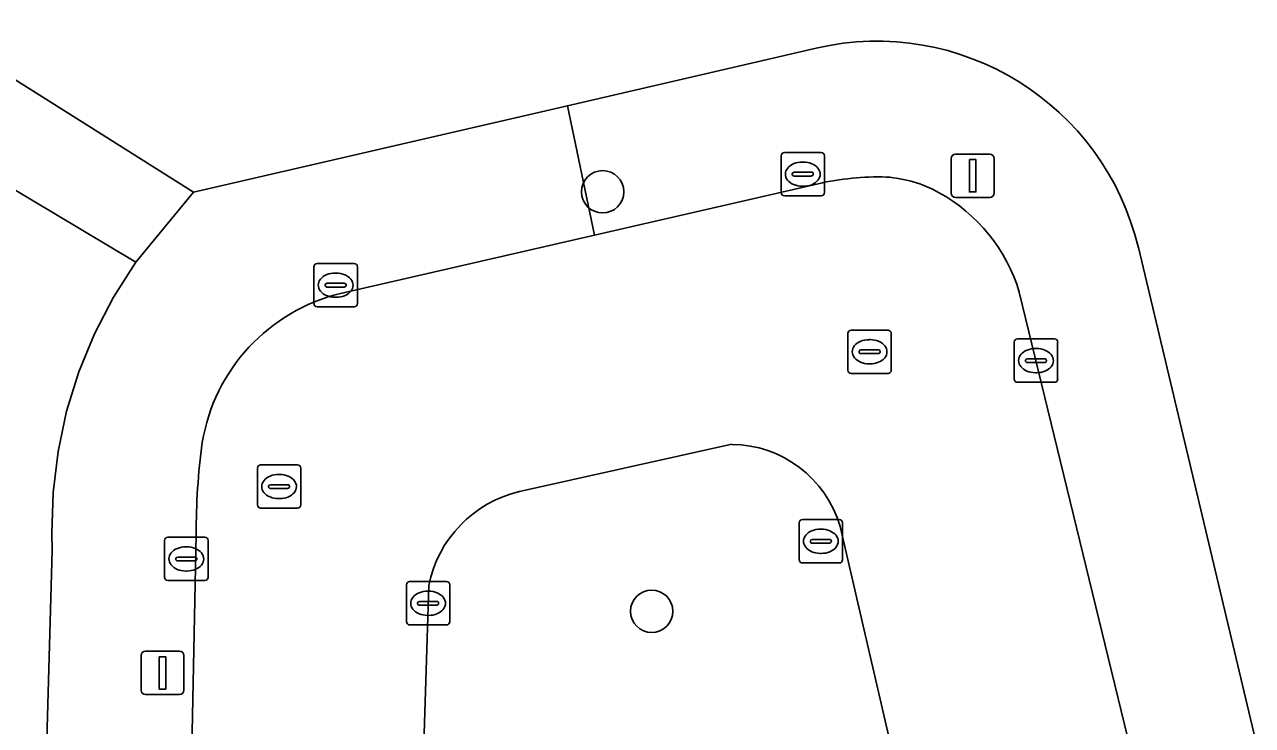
# Model space of a CAD drawing. Extents: x 162026 to 163502, y 387295 to 388169.
# Drawn here: x 162966.48 to 162994.81, y 388014.55 to 388030.74 of the extents above; entities that cross this region are included whole.
import ezdxf

# ---------------------------------------------------------------- set-up
doc = ezdxf.new("R2010")
doc.units = 0
for name, color, linetype in [('IMGEO_Boom', 7, 'Continuous'), ('IMGEO_Erf', 7, 'Continuous'), ('IMGEO_Kolk', 7, 'Continuous'), ('IMGEO_Lichtmast', 7, 'Continuous'), ('IMGEO_Parkeervlak_open', 7, 'Continuous'), ('IMGEO_Rijbaan_lokaal_open', 7, 'Continuous'), ('IMGEO_Rioolput', 7, 'Continuous'), ('IMGEO_Voetpad_open', 7, 'Continuous')]:
    doc.layers.add(name, color=color, linetype=linetype)

msp = doc.modelspace()

# ---------------------------------------------------------------- linework, layer by layer
at = {"layer": 'IMGEO_Boom'}
for centre in [(162979.816, 388026.872), (162980.949, 388017.183)]:
    msp.add_circle(centre, 0.489, dxfattribs=at)
at = {"layer": 'IMGEO_Erf'}
for points in [[(162993.635, 388037.73), (162993.878, 388037.788), (162993.425, 388039.643), (162987.327, 388038.203), (162981.345, 388036.791), (162975.364, 388035.378), (162969.383, 388033.966), (162963.283, 388032.526), (162962.433, 388036.126), (162959.68, 388035.476), (162959.232, 388035.37), (162959.655, 388033.62), (162963.682, 388031.08), (162970.374, 388026.86), (162979.003, 388028.861), (162984.742, 388030.191)], [(162965.691, 387966.665), (162966.592, 388000), (162967.115, 388018.588), (162967.103, 388018.977), (162967.133, 388019.929), (162967.248, 388020.874), (162967.446, 388021.805), (162967.728, 388022.714), (162968.089, 388023.595), (162968.528, 388024.44), (162969.04, 388025.243), (162963.553, 388028.53)], [(162992.18, 388025.582), (162997.395, 388003.647)]]:
    msp.add_lwpolyline(points, dxfattribs=at)
msp.add_arc((162986.144, 388024.147), 6.204, 13.3705, 103.0601, dxfattribs=at)
at = {"layer": 'IMGEO_Kolk'}
for p, q in [((162983.935, 388026.854), (162983.935, 388027.706)), ((162984.01, 388027.78), (162984.862, 388027.78)), ((162984.936, 388027.706), (162984.936, 388026.854)), ((162984.237, 388027.323), (162984.635, 388027.323)), ((162984.423, 388027.56), (162984.448, 388027.56)), ((162984.194, 388027.274), (162984.194, 388027.286)), ((162984.632, 388027.237), (162984.234, 388027.237)), ((162984.678, 388027.286), (162984.678, 388027.274)), ((162984.862, 388026.78), (162984.01, 388026.78)), ((162984.446, 388027), (162984.421, 388027)), ((162973.155, 388024.289), (162973.155, 388025.141)), ((162973.23, 388025.215), (162974.082, 388025.215)), ((162974.156, 388025.141), (162974.156, 388024.289)), ((162973.643, 388024.995), (162973.668, 388024.995)), ((162973.414, 388024.709), (162973.414, 388024.721)), ((162973.852, 388024.672), (162973.454, 388024.672)), ((162973.457, 388024.758), (162973.855, 388024.758)), ((162973.898, 388024.721), (162973.898, 388024.709)), ((162974.082, 388024.215), (162973.23, 388024.215)), ((162973.666, 388024.435), (162973.641, 388024.435)), ((162989.317, 388022.546), (162989.317, 388023.398)), ((162989.392, 388023.472), (162990.244, 388023.472)), ((162990.318, 388023.398), (162990.318, 388022.546)), ((162989.805, 388023.252), (162989.83, 388023.252)), ((162989.576, 388022.966), (162989.576, 388022.978)), ((162990.014, 388022.929), (162989.616, 388022.929)), ((162989.619, 388023.015), (162990.017, 388023.015)), ((162990.06, 388022.978), (162990.06, 388022.966)), ((162989.828, 388022.692), (162989.803, 388022.692)), ((162990.244, 388022.472), (162989.392, 388022.472)), ((162984.352, 388018.373), (162984.352, 388019.225)), ((162984.427, 388019.299), (162985.279, 388019.299)), ((162985.353, 388019.225), (162985.353, 388018.373)), ((162969.708, 388017.966), (162969.708, 388018.818)), ((162969.783, 388018.892), (162970.635, 388018.892)), ((162970.709, 388018.818), (162970.709, 388017.966)), ((162984.654, 388018.842), (162985.052, 388018.842)), ((162984.84, 388019.079), (162984.865, 388019.079)), ((162970.196, 388018.672), (162970.221, 388018.672)), ((162984.611, 388018.793), (162984.611, 388018.805)), ((162985.049, 388018.756), (162984.651, 388018.756)), ((162985.095, 388018.805), (162985.095, 388018.793)), ((162969.967, 388018.386), (162969.967, 388018.398)), ((162970.405, 388018.349), (162970.007, 388018.349)), ((162970.01, 388018.435), (162970.408, 388018.435)), ((162970.451, 388018.398), (162970.451, 388018.386)), ((162985.279, 388018.299), (162984.427, 388018.299)), ((162984.863, 388018.519), (162984.838, 388018.519)), ((162970.219, 388018.112), (162970.194, 388018.112)), ((162970.635, 388017.892), (162969.783, 388017.892)), ((162975.288, 388016.941), (162975.288, 388017.793)), ((162975.363, 388017.867), (162976.215, 388017.867)), ((162976.289, 388017.793), (162976.289, 388016.941)), ((162975.59, 388017.41), (162975.988, 388017.41)), ((162975.776, 388017.647), (162975.801, 388017.647)), ((162975.547, 388017.361), (162975.547, 388017.373)), ((162975.985, 388017.324), (162975.587, 388017.324)), ((162976.031, 388017.373), (162976.031, 388017.361)), ((162976.215, 388016.867), (162975.363, 388016.867)), ((162975.799, 388017.087), (162975.774, 388017.087))]:
    msp.add_line(p, q, dxfattribs=at)
for points in [[(162983.935, 388026.854), (162983.935, 388027.706)], [(162984.01, 388027.78), (162984.862, 388027.78)], [(162984.936, 388027.706), (162984.936, 388026.854)], [(162984.862, 388026.78), (162984.01, 388026.78)], [(162973.155, 388024.289), (162973.155, 388025.141)], [(162973.23, 388025.215), (162974.082, 388025.215)], [(162974.156, 388025.141), (162974.156, 388024.289)], [(162974.082, 388024.215), (162973.23, 388024.215)], [(162989.317, 388022.546), (162989.317, 388023.398)], [(162989.392, 388023.472), (162990.244, 388023.472)], [(162990.318, 388023.398), (162990.318, 388022.546)], [(162990.244, 388022.472), (162989.392, 388022.472)], [(162984.352, 388018.373), (162984.352, 388019.225)], [(162984.427, 388019.299), (162985.279, 388019.299)], [(162985.353, 388019.225), (162985.353, 388018.373)], [(162969.708, 388017.966), (162969.708, 388018.818)], [(162969.783, 388018.892), (162970.635, 388018.892)], [(162970.709, 388018.818), (162970.709, 388017.966)], [(162985.279, 388018.299), (162984.427, 388018.299)], [(162970.635, 388017.892), (162969.783, 388017.892)], [(162975.288, 388016.941), (162975.288, 388017.793)], [(162975.363, 388017.867), (162976.215, 388017.867)], [(162976.289, 388017.793), (162976.289, 388016.941)], [(162976.215, 388016.867), (162975.363, 388016.867)]]:
    msp.add_lwpolyline(points, dxfattribs=at)
for centre, radius, start, end in [((162984.012, 388027.704), 0.0765, 91.552, 178.448), ((162984.012, 388027.704), 0.0765, 91.552, 178.448), ((162984.86, 388027.704), 0.0765, 1.552, 88.448), ((162984.86, 388027.704), 0.0765, 1.552, 88.448), ((162984.234, 388027.283), 0.0403, 85.8775, 175.7526), ((162984.639, 388027.285), 0.0386, 1.7309, 96.639), ((162984.231, 388027.273), 0.0366, 178.938, 274.7102), ((162984.635, 388027.28), 0.043, 264.8664, 352.4533), ((162984.012, 388026.856), 0.0765, 181.552, 268.448), ((162984.012, 388026.856), 0.0765, 181.552, 268.448), ((162984.86, 388026.856), 0.0765, 271.552, 358.448), ((162984.86, 388026.856), 0.0765, 271.552, 358.448), ((162973.232, 388025.139), 0.0765, 91.552, 178.448), ((162973.232, 388025.139), 0.0765, 91.552, 178.448), ((162974.08, 388025.139), 0.0765, 1.552, 88.448), ((162974.08, 388025.139), 0.0765, 1.552, 88.448), ((162973.454, 388024.718), 0.0403, 85.8775, 175.7526), ((162973.451, 388024.708), 0.0366, 178.938, 274.7102), ((162973.855, 388024.715), 0.043, 264.8664, 352.4533), ((162973.859, 388024.72), 0.0386, 1.7309, 96.639), ((162973.232, 388024.291), 0.0765, 181.552, 268.448), ((162973.232, 388024.291), 0.0765, 181.552, 268.448), ((162974.08, 388024.291), 0.0765, 271.552, 358.448), ((162974.08, 388024.291), 0.0765, 271.552, 358.448), ((162989.394, 388023.396), 0.0765, 91.552, 178.448), ((162989.394, 388023.396), 0.0765, 91.552, 178.448), ((162990.242, 388023.396), 0.0765, 1.552, 88.448), ((162990.242, 388023.396), 0.0765, 1.552, 88.448), ((162989.616, 388022.975), 0.0403, 85.8775, 175.7526), ((162989.613, 388022.965), 0.0366, 178.938, 274.7102), ((162990.017, 388022.972), 0.043, 264.8664, 352.4533), ((162990.021, 388022.977), 0.0386, 1.7309, 96.639), ((162989.394, 388022.548), 0.0765, 181.552, 268.448), ((162989.394, 388022.548), 0.0765, 181.552, 268.448), ((162990.242, 388022.548), 0.0765, 271.552, 358.448), ((162990.242, 388022.548), 0.0765, 271.552, 358.448), ((162984.429, 388019.223), 0.0765, 91.552, 178.448), ((162984.429, 388019.223), 0.0765, 91.552, 178.448), ((162985.277, 388019.223), 0.0765, 1.552, 88.448), ((162985.277, 388019.223), 0.0765, 1.552, 88.448), ((162969.785, 388018.816), 0.0765, 91.552, 178.448), ((162969.785, 388018.816), 0.0765, 91.552, 178.448), ((162970.633, 388018.816), 0.0765, 1.552, 88.448), ((162970.633, 388018.816), 0.0765, 1.552, 88.448), ((162984.651, 388018.802), 0.0403, 85.8775, 175.7526), ((162985.056, 388018.804), 0.0386, 1.7309, 96.639), ((162984.648, 388018.792), 0.0366, 178.938, 274.7102), ((162985.052, 388018.799), 0.043, 264.8664, 352.4533), ((162970.007, 388018.395), 0.0403, 85.8775, 175.7526), ((162970.004, 388018.385), 0.0366, 178.938, 274.7102), ((162970.408, 388018.392), 0.043, 264.8664, 352.4533), ((162970.412, 388018.397), 0.0386, 1.7309, 96.639), ((162984.429, 388018.375), 0.0765, 181.552, 268.448), ((162984.429, 388018.375), 0.0765, 181.552, 268.448), ((162985.277, 388018.375), 0.0765, 271.552, 358.448), ((162985.277, 388018.375), 0.0765, 271.552, 358.448), ((162969.785, 388017.968), 0.0765, 181.552, 268.448), ((162969.785, 388017.968), 0.0765, 181.552, 268.448), ((162970.633, 388017.968), 0.0765, 271.552, 358.448), ((162970.633, 388017.968), 0.0765, 271.552, 358.448), ((162975.365, 388017.791), 0.0765, 91.552, 178.448), ((162975.365, 388017.791), 0.0765, 91.552, 178.448), ((162976.213, 388017.791), 0.0765, 1.552, 88.448), ((162976.213, 388017.791), 0.0765, 1.552, 88.448), ((162975.587, 388017.37), 0.0403, 85.8775, 175.7526), ((162975.992, 388017.372), 0.0386, 1.7309, 96.639), ((162975.584, 388017.36), 0.0366, 178.938, 274.7102), ((162975.988, 388017.367), 0.043, 264.8664, 352.4533), ((162975.365, 388016.943), 0.0765, 181.552, 268.448), ((162975.365, 388016.943), 0.0765, 181.552, 268.448), ((162976.213, 388016.943), 0.0765, 271.552, 358.448), ((162976.213, 388016.943), 0.0765, 271.552, 358.448)]:
    msp.add_arc(centre, radius, start, end, dxfattribs=at)
for centre, major_axis, ratio, start_param, end_param in [((162984.422, 388027.28), (-0.387, 0.002), 0.722429, 4.712389, 7.853982), ((162984.447, 388027.28), (-0.39, 0.002), 0.717154, 1.570796, 4.712389), ((162973.642, 388024.715), (-0.387, 0.002), 0.722429, 4.712389, 7.853982), ((162973.667, 388024.715), (-0.39, 0.002), 0.717154, 1.570796, 4.712389), ((162989.804, 388022.972), (-0.387, 0.002), 0.722429, 4.712389, 7.853982), ((162989.829, 388022.972), (-0.39, 0.002), 0.717154, 1.570796, 4.712389), ((162984.839, 388018.799), (-0.387, 0.002), 0.722429, 4.712389, 7.853982), ((162984.864, 388018.799), (-0.39, 0.002), 0.717154, 1.570796, 4.712389), ((162970.195, 388018.392), (-0.387, 0.002), 0.722429, 4.712389, 7.853982), ((162970.22, 388018.392), (-0.39, 0.002), 0.717154, 1.570796, 4.712389), ((162975.775, 388017.367), (-0.387, 0.002), 0.722429, 4.712389, 7.853982), ((162975.8, 388017.367), (-0.39, 0.002), 0.717154, 1.570796, 4.712389)]:
    msp.add_ellipse(centre, major_axis=major_axis, ratio=ratio, start_param=start_param, end_param=end_param, dxfattribs=at)
at = {"layer": 'IMGEO_Lichtmast'}
for p, q in [((162987.86, 388026.843), (162987.86, 388027.643)), ((162987.86, 388027.643), (162987.86, 388026.843)), ((162987.96, 388027.743), (162988.75, 388027.743)), ((162988.75, 388027.743), (162987.96, 388027.743)), ((162988.85, 388027.643), (162988.85, 388026.843)), ((162988.85, 388026.843), (162988.85, 388027.643)), ((162988.75, 388026.743), (162987.96, 388026.743)), ((162987.96, 388026.743), (162988.75, 388026.743)), ((162969.164, 388015.359), (162969.164, 388016.159)), ((162969.164, 388016.159), (162969.164, 388015.359)), ((162969.264, 388016.259), (162970.054, 388016.259)), ((162970.054, 388016.259), (162969.264, 388016.259)), ((162970.154, 388016.159), (162970.154, 388015.359)), ((162970.154, 388015.359), (162970.154, 388016.159)), ((162970.054, 388015.259), (162969.264, 388015.259)), ((162969.264, 388015.259), (162970.054, 388015.259))]:
    msp.add_line(p, q, dxfattribs=at)
for points in [[(162988.28, 388027.618), (162988.43, 388027.618), (162988.43, 388026.868), (162988.28, 388026.868), (162988.28, 388027.618)], [(162969.584, 388016.134), (162969.734, 388016.134), (162969.734, 388015.384), (162969.584, 388015.384), (162969.584, 388016.134)]]:
    msp.add_lwpolyline(points, dxfattribs=at)
for centre, start, end in [((162987.96, 388027.643), 90, 180), ((162987.96, 388027.643), 90, 180), ((162988.75, 388027.643), 0, 90), ((162988.75, 388027.643), 360, 90), ((162987.96, 388026.843), 180, 270), ((162987.96, 388026.843), 180, 270), ((162988.75, 388026.843), 270, 0), ((162988.75, 388026.843), 270, 0), ((162969.264, 388016.159), 90, 180), ((162969.264, 388016.159), 90, 180), ((162970.054, 388016.159), 0, 90), ((162970.054, 388016.159), 360, 90), ((162969.264, 388015.359), 180, 270), ((162969.264, 388015.359), 180, 270), ((162970.054, 388015.359), 270, 0), ((162970.054, 388015.359), 270, 0)]:
    msp.add_arc(centre, 0.1, start, end, dxfattribs=at)
at = {"layer": 'IMGEO_Parkeervlak_open'}
for points in [[(162982.797, 388021.039), (162977.899, 388019.953)], [(162988.126, 388006.906), (162985.3, 388019.141)], [(162975.803, 388017.78), (162975.386, 388004.337)]]:
    msp.add_lwpolyline(points, dxfattribs=at)
for centre, radius, start, end in [((162982.77, 388018.404), 2.635, 16.2365, 89.4182), ((162978.553, 388017.224), 2.806, 103.4857, 168.5809)]:
    msp.add_arc(centre, radius, start, end, dxfattribs=at)
at = {"layer": 'IMGEO_Rijbaan_lokaal_open'}
for points in [[(162984.793, 388027.059), (162979.631, 388025.871), (162973.768, 388024.522)], [(162994.363, 388004.299), (162989.433, 388024.553)], [(162977.899, 388019.953), (162982.797, 388021.039)], [(162985.3, 388019.141), (162988.126, 388006.906)], [(162970.436, 388018.953), (162970.302, 388012.492), (162969.531, 387988.789), (162976.375, 387988.612), (162976.451, 387990.959)], [(162975.386, 388004.337), (162975.803, 388017.78)]]:
    msp.add_lwpolyline(points, dxfattribs=at)
for centre, radius, start, end in [((162986.195, 388020.889), 6.327, 88.4767, 102.8), ((162986.17, 388024.333), 2.887, 60.9838, 86.1755), ((162985.662, 388023.412), 3.94, 16.8418, 61.0214), ((162974.772, 388020.39), 4.252, 103.655, 170.6447), ((162985.798, 388019.011), 15.362, 172.2558, 180.2162), ((162982.77, 388018.404), 2.635, 16.2365, 89.4182), ((162978.553, 388017.224), 2.806, 103.4857, 168.5809)]:
    msp.add_arc(centre, radius, start, end, dxfattribs=at)
at = {"layer": 'IMGEO_Rioolput'}
for p, q in [((162985.552, 388023.677), (162986.404, 388023.677)), ((162985.477, 388022.751), (162985.477, 388023.603)), ((162985.965, 388023.457), (162985.99, 388023.457)), ((162986.478, 388023.603), (162986.478, 388022.751)), ((162985.736, 388023.171), (162985.736, 388023.183)), ((162986.174, 388023.134), (162985.776, 388023.134)), ((162985.779, 388023.22), (162986.177, 388023.22)), ((162986.22, 388023.183), (162986.22, 388023.171)), ((162985.988, 388022.897), (162985.963, 388022.897)), ((162986.404, 388022.677), (162985.552, 388022.677)), ((162971.924, 388020.564), (162972.776, 388020.564)), ((162971.849, 388019.638), (162971.849, 388020.49)), ((162972.337, 388020.344), (162972.362, 388020.344)), ((162972.85, 388020.49), (162972.85, 388019.638)), ((162972.108, 388020.058), (162972.108, 388020.07)), ((162972.546, 388020.021), (162972.148, 388020.021)), ((162972.151, 388020.107), (162972.549, 388020.107)), ((162972.592, 388020.07), (162972.592, 388020.058)), ((162972.36, 388019.784), (162972.335, 388019.784)), ((162972.776, 388019.564), (162971.924, 388019.564))]:
    msp.add_line(p, q, dxfattribs=at)
for points in [[(162985.552, 388023.677), (162986.404, 388023.677)], [(162985.477, 388022.751), (162985.477, 388023.603)], [(162986.478, 388023.603), (162986.478, 388022.751)], [(162986.404, 388022.677), (162985.552, 388022.677)], [(162971.924, 388020.564), (162972.776, 388020.564)], [(162971.849, 388019.638), (162971.849, 388020.49)], [(162972.85, 388020.49), (162972.85, 388019.638)], [(162972.776, 388019.564), (162971.924, 388019.564)]]:
    msp.add_lwpolyline(points, dxfattribs=at)
for centre, radius, start, end in [((162985.554, 388023.601), 0.0765, 91.552, 178.448), ((162985.554, 388023.601), 0.0765, 91.552, 178.448), ((162986.402, 388023.601), 0.0765, 1.552, 88.448), ((162986.402, 388023.601), 0.0765, 1.552, 88.448), ((162985.776, 388023.18), 0.0403, 85.8775, 175.7526), ((162985.773, 388023.17), 0.0366, 178.938, 274.7102), ((162986.177, 388023.177), 0.043, 264.8664, 352.4533), ((162986.181, 388023.182), 0.0386, 1.7309, 96.639), ((162985.554, 388022.753), 0.0765, 181.552, 268.448), ((162985.554, 388022.753), 0.0765, 181.552, 268.448), ((162986.402, 388022.753), 0.0765, 271.552, 358.448), ((162986.402, 388022.753), 0.0765, 271.552, 358.448), ((162971.926, 388020.488), 0.0765, 91.552, 178.448), ((162971.926, 388020.488), 0.0765, 91.552, 178.448), ((162972.774, 388020.488), 0.0765, 1.552, 88.448), ((162972.774, 388020.488), 0.0765, 1.552, 88.448), ((162972.148, 388020.067), 0.0403, 85.8775, 175.7526), ((162972.145, 388020.057), 0.0366, 178.938, 274.7102), ((162972.549, 388020.064), 0.043, 264.8664, 352.4533), ((162972.553, 388020.069), 0.0386, 1.7309, 96.639), ((162971.926, 388019.64), 0.0765, 181.552, 268.448), ((162971.926, 388019.64), 0.0765, 181.552, 268.448), ((162972.774, 388019.64), 0.0765, 271.552, 358.448), ((162972.774, 388019.64), 0.0765, 271.552, 358.448)]:
    msp.add_arc(centre, radius, start, end, dxfattribs=at)
for centre, major_axis, ratio, start_param, end_param in [((162985.964, 388023.177), (-0.387, 0.002), 0.722429, 4.712389, 7.853982), ((162985.989, 388023.177), (-0.39, 0.002), 0.717154, 1.570796, 4.712389), ((162972.336, 388020.064), (-0.387, 0.002), 0.722429, 4.712389, 7.853982), ((162972.361, 388020.064), (-0.39, 0.002), 0.717154, 1.570796, 4.712389)]:
    msp.add_ellipse(centre, major_axis=major_axis, ratio=ratio, start_param=start_param, end_param=end_param, dxfattribs=at)
at = {"layer": 'IMGEO_Voetpad_open'}
for points in [[(162957.408, 388033.89), (162958.285, 388030.217), (162958.655, 388028.666), (162963.553, 388028.53), (162969.04, 388025.243), (162970.374, 388026.86), (162963.682, 388031.08)], [(162984.742, 388030.191), (162979.003, 388028.861), (162979.631, 388025.871), (162984.793, 388027.059)], [(162973.768, 388024.522), (162979.631, 388025.871), (162979.003, 388028.861), (162970.374, 388026.86), (162969.04, 388025.243), (162968.528, 388024.44), (162968.089, 388023.595), (162967.728, 388022.714), (162967.446, 388021.805), (162967.248, 388020.874), (162967.133, 388019.929), (162967.103, 388018.977), (162967.115, 388018.588), (162966.592, 388000), (162965.691, 387966.665), (162965.645, 387964.95), (162965.032, 387942.282), (162965.024, 387942.134), (162964.993, 387941.883), (162964.918, 387934.844), (162964.941, 387934.103), (162964.938, 387930.169)], [(162997.395, 388003.647), (162992.18, 388025.582)], [(162989.433, 388024.553), (162994.363, 388004.299)], [(162963.092, 387928.787), (162967.245, 387928.383), (162969.794, 387928.361), (162971.136, 387928.469), (162971.084, 387931.527), (162967.971, 387931.521), (162968.381, 387947.454), (162967.883, 387947.466), (162967.98, 387951.225), (162968.478, 387951.213), (162969.06, 387973.795), (162969.123, 387976.255), (162969.44, 387985.99), (162969.531, 387988.789), (162970.302, 388012.492), (162970.436, 388018.953)]]:
    msp.add_lwpolyline(points, dxfattribs=at)
for centre, radius, start, end in [((162986.144, 388024.147), 6.204, 13.3705, 103.0601), ((162986.195, 388020.889), 6.327, 88.4767, 102.8), ((162986.17, 388024.333), 2.887, 60.9838, 86.1755), ((162985.662, 388023.412), 3.94, 16.8418, 61.0214), ((162974.772, 388020.39), 4.252, 103.655, 170.6447), ((162985.798, 388019.011), 15.362, 172.2558, 180.2162)]:
    msp.add_arc(centre, radius, start, end, dxfattribs=at)

doc.saveas('drawing.dxf')
